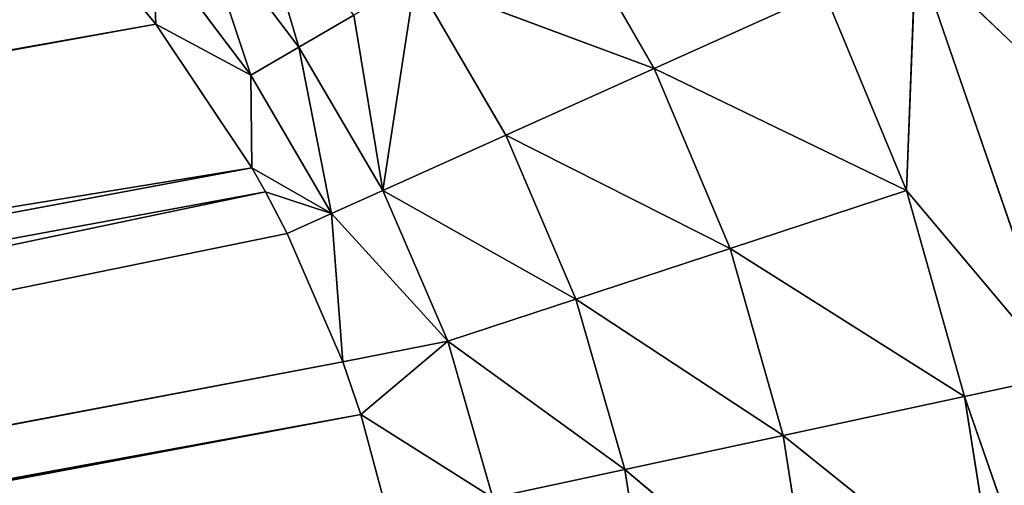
# Model space of a CAD drawing. Extents: x 0 to 500, y 0 to 420.
# Tile 261 of 266: x 467.4 to 470.51, y 315.98 to 317.45. Entities that reach past the tile are written whole.
import ezdxf

# ---------------------------------------------------------------- set-up
doc = ezdxf.new("R2010")
doc.units = 0
doc.header["$LTSCALE"] = 25.4
doc.layers.get('0').update_dxf_attribs({"linetype": 'CONTINUOUS'})

# ---------------------------------------------------------------- blocks, each defined once
blk = doc.blocks.new('5902539864175_-_S_STL')
at = {"color": 0}
for p, q in [((470.2296, 102.4065, 102.3308), (470.8118, 102.5733, 102.888)), ((470.2296, 102.4065, 102.3308), (470.8118, 102.5733, 102.888)), ((470.2006, 102.2309, 103.0891), (470.6923, 102.4173, 103.6745)), ((470.2006, 102.2309, 103.0891), (470.6923, 102.4173, 103.6745)), ((470.2296, 102.4065, 102.3308), (470.6923, 102.4173, 103.6745)), ((470.2296, 102.4065, 102.3308), (470.6923, 102.4173, 103.6745)), ((470.3841, 102.2352, 103.7407), (470.849, 102.4206, 105.0868)), ((470.3841, 102.2352, 103.7407), (470.849, 102.4206, 105.0868)), ((470.6923, 102.4173, 103.6745), (470.3841, 102.2352, 103.7407)), ((470.6923, 102.4173, 103.6745), (470.3841, 102.2352, 103.7407)), ((470.2006, 102.2309, 103.0891), (470.2296, 102.4065, 102.3308)), ((470.2006, 102.2309, 103.0891), (470.2296, 102.4065, 102.3308)), ((470.2006, 102.2309, 103.0891), (469.4028, 101.7828, 102.7032)), ((470.2006, 102.2309, 103.0891), (469.4028, 101.7828, 102.7032)), ((469.4028, 101.7828, 102.7032), (469.9401, 102.2209, 102.4612)), ((469.4028, 101.7828, 102.7032), (469.9401, 102.2209, 102.4612)), ((469.6431, 101.7984, 103.2725), (470.3841, 102.2352, 103.7407)), ((469.6431, 101.7984, 103.2725), (470.3841, 102.2352, 103.7407)), ((469.6431, 101.7984, 103.2725), (470.2006, 102.2309, 103.0891)), ((469.6431, 101.7984, 103.2725), (470.2006, 102.2309, 103.0891)), ((470.3841, 102.2352, 103.7407), (469.8113, 101.8051, 103.8639)), ((470.3841, 102.2352, 103.7407), (469.8113, 101.8051, 103.8639)), ((469.8113, 101.8051, 103.8639), (470.4891, 102.2337, 104.409)), ((469.8113, 101.8051, 103.8639), (470.4891, 102.2337, 104.409)), ((470.2006, 102.2309, 103.0891), (469.9401, 102.2209, 102.4612)), ((470.2006, 102.2309, 103.0891), (469.9401, 102.2209, 102.4612)), ((470.2006, 102.2309, 103.0891), (470.3841, 102.2352, 103.7407)), ((470.2006, 102.2309, 103.0891), (470.3841, 102.2352, 103.7407)), ((470.3841, 102.2352, 103.7407), (470.4891, 102.2337, 104.409)), ((470.3841, 102.2352, 103.7407), (470.4891, 102.2337, 104.409)), ((469.6431, 101.7984, 103.2725), (468.9344, 101.269, 102.9142)), ((469.6431, 101.7984, 103.2725), (468.9344, 101.269, 102.9142)), ((469.1559, 101.2908, 103.4328), (469.8113, 101.8051, 103.8639)), ((469.1559, 101.2908, 103.4328), (469.8113, 101.8051, 103.8639)), ((469.1559, 101.2908, 103.4328), (469.6431, 101.7984, 103.2725)), ((469.1559, 101.2908, 103.4328), (469.6431, 101.7984, 103.2725)), ((469.8113, 101.8051, 103.8639), (469.3103, 101.3001, 103.9717)), ((469.8113, 101.8051, 103.8639), (469.3103, 101.3001, 103.9717)), ((469.3103, 101.3001, 103.9717), (469.9061, 101.8028, 104.4709)), ((469.3103, 101.3001, 103.9717), (469.9061, 101.8028, 104.4709)), ((469.6431, 101.7984, 103.2725), (469.4028, 101.7828, 102.7032)), ((469.6431, 101.7984, 103.2725), (469.4028, 101.7828, 102.7032)), ((469.6431, 101.7984, 103.2725), (469.8113, 101.8051, 103.8639)), ((469.6431, 101.7984, 103.2725), (469.8113, 101.8051, 103.8639)), ((469.8113, 101.8051, 103.8639), (469.9061, 101.8028, 104.4709)), ((469.8113, 101.8051, 103.8639), (469.9061, 101.8028, 104.4709)), ((469.4028, 101.7828, 102.7032), (468.6477, 101.2349, 102.4221)), ((469.4028, 101.7828, 102.7032), (468.6477, 101.2349, 102.4221)), ((468.9344, 101.269, 102.9142), (469.4028, 101.7828, 102.7032)), ((468.9344, 101.269, 102.9142), (469.4028, 101.7828, 102.7032)), ((469.4028, 101.7828, 102.7032), (469.0925, 101.7584, 102.1628)), ((469.4028, 101.7828, 102.7032), (469.0925, 101.7584, 102.1628)), ((469.1559, 101.2908, 103.4328), (468.5463, 100.6989, 103.0891)), ((469.1559, 101.2908, 103.4328), (468.5463, 100.6989, 103.0891)), ((468.7509, 100.727, 103.566), (469.3103, 101.3001, 103.9717)), ((468.7509, 100.727, 103.566), (469.3103, 101.3001, 103.9717)), ((468.7509, 100.727, 103.566), (469.1559, 101.2908, 103.4328)), ((468.7509, 100.727, 103.566), (469.1559, 101.2908, 103.4328)), ((469.3103, 101.3001, 103.9717), (468.8932, 100.7391, 104.0614)), ((469.3103, 101.3001, 103.9717), (468.8932, 100.7391, 104.0614)), ((469.1559, 101.2908, 103.4328), (468.9344, 101.269, 102.9142)), ((469.1559, 101.2908, 103.4328), (468.9344, 101.269, 102.9142)), ((469.1559, 101.2908, 103.4328), (469.3103, 101.3001, 103.9717)), ((469.1559, 101.2908, 103.4328), (469.3103, 101.3001, 103.9717)), ((469.3103, 101.3001, 103.9717), (469.3964, 101.297, 104.525)), ((469.3103, 101.3001, 103.9717), (469.3964, 101.297, 104.525)), ((468.5463, 100.6989, 103.0891), (468.9344, 101.269, 102.9142)), ((468.5463, 100.6989, 103.0891), (468.9344, 101.269, 102.9142)), ((468.9344, 101.269, 102.9142), (468.6477, 101.2349, 102.4221)), ((468.9344, 101.269, 102.9142), (468.6477, 101.2349, 102.4221)), ((468.6477, 101.2349, 102.4221), (468.5463, 100.6989, 103.0891)), ((468.6477, 101.2349, 102.4221), (468.5463, 100.6989, 103.0891)), ((468.4541, 100.9505, 102.5349), (468.281, 100.6548, 102.6358)), ((468.4541, 100.9505, 102.5349), (468.281, 100.6548, 102.6358)), ((468.4541, 100.9505, 102.5349), (468.5463, 100.6989, 103.0891)), ((468.4541, 100.9505, 102.5349), (468.5463, 100.6989, 103.0891)), ((468.281, 100.6548, 102.6358), (468.119, 100.8976, 102.0931)), ((468.281, 100.6548, 102.6358), (468.119, 100.8976, 102.0931)), ((468.4767, 100.1339, 103.7977), (468.8932, 100.7391, 104.0614)), ((468.4767, 100.1339, 103.7977), (468.8932, 100.7391, 104.0614)), ((468.7509, 100.727, 103.566), (468.8932, 100.7391, 104.0614)), ((468.7509, 100.727, 103.566), (468.8932, 100.7391, 104.0614)), ((468.281, 100.6548, 102.6358), (468.5463, 100.6989, 103.0891)), ((468.281, 100.6548, 102.6358), (468.5463, 100.6989, 103.0891)), ((468.7509, 100.727, 103.566), (468.3843, 100.3993, 103.1621)), ((468.7509, 100.727, 103.566), (468.3843, 100.3993, 103.1621)), ((468.3843, 100.3993, 103.1621), (468.5463, 100.6989, 103.0891)), ((468.3843, 100.3993, 103.1621), (468.5463, 100.6989, 103.0891)), ((468.7509, 100.727, 103.566), (468.4198, 100.1257, 103.6314)), ((468.7509, 100.727, 103.566), (468.4198, 100.1257, 103.6314)), ((468.4767, 100.1339, 103.7977), (468.7509, 100.727, 103.566)), ((468.4767, 100.1339, 103.7977), (468.7509, 100.727, 103.566)), ((468.7509, 100.727, 103.566), (468.5463, 100.6989, 103.0891)), ((468.7509, 100.727, 103.566), (468.5463, 100.6989, 103.0891)), ((468.281, 100.6548, 102.6358), (467.9584, 100.5951, 102.2105)), ((468.281, 100.6548, 102.6358), (467.9584, 100.5951, 102.2105)), ((468.281, 100.6548, 102.6358), (468.1289, 100.3504, 102.7244)), ((468.281, 100.6548, 102.6358), (468.1289, 100.3504, 102.7244)), ((468.281, 100.6548, 102.6358), (468.3843, 100.3993, 103.1621)), ((468.281, 100.6548, 102.6358), (468.3843, 100.3993, 103.1621)), ((468.1289, 100.3504, 102.7244), (467.9584, 100.5951, 102.2105)), ((468.1289, 100.3504, 102.7244), (467.9584, 100.5951, 102.2105)), ((468.1289, 100.3504, 102.7244), (468.3843, 100.3993, 103.1621)), ((468.1289, 100.3504, 102.7244), (468.3843, 100.3993, 103.1621)), ((468.1321, 100.0702, 103.0177), (468.3843, 100.3993, 103.1621)), ((468.1321, 100.0702, 103.0177), (468.3843, 100.3993, 103.1621)), ((468.1751, 100.0794, 103.0941), (468.3843, 100.3993, 103.1621)), ((468.1751, 100.0794, 103.0941), (468.3843, 100.3993, 103.1621)), ((468.244, 100.0936, 103.2253), (468.3843, 100.3993, 103.1621)), ((468.244, 100.0936, 103.2253), (468.3843, 100.3993, 103.1621)), ((468.4198, 100.1257, 103.6314), (468.3843, 100.3993, 103.1621)), ((468.4198, 100.1257, 103.6314), (468.3843, 100.3993, 103.1621)), ((467.818, 100.2842, 102.313), (468.1289, 100.3504, 102.7244)), ((467.818, 100.2842, 102.313), (468.1289, 100.3504, 102.7244)), ((467.8289, 100, 102.5638), (468.1289, 100.3504, 102.7244)), ((467.8289, 100, 102.5638), (468.1289, 100.3504, 102.7244)), ((468.1321, 100.0702, 103.0177), (468.1289, 100.3504, 102.7244)), ((468.1321, 100.0702, 103.0177), (468.1289, 100.3504, 102.7244)), ((467.8289, 100, 102.5638), (467.818, 100.2842, 102.313)), ((467.8289, 100, 102.5638), (467.818, 100.2842, 102.313)), ((468.4767, 100.1339, 103.7977), (468.5661, 100.1425, 104.1318)), ((468.4767, 100.1339, 103.7977), (468.5661, 100.1425, 104.1318)), ((439.6523, 38.4, 109.0782), (468.4767, 100.1339, 103.7977)), ((439.6523, 38.4, 109.0782), (468.4767, 100.1339, 103.7977)), ((439.6523, 38.4, 109.0782), (468.4198, 100.1257, 103.6314)), ((439.6523, 38.4, 109.0782), (468.4198, 100.1257, 103.6314)), ((439.6873, 38.3943, 109.1996), (468.4767, 100.1339, 103.7977)), ((439.6873, 38.3943, 109.1996), (468.4767, 100.1339, 103.7977)), ((468.244, 100.0936, 103.2253), (468.4198, 100.1257, 103.6314)), ((468.244, 100.0936, 103.2253), (468.4198, 100.1257, 103.6314)), ((468.4198, 100.1257, 103.6314), (468.4767, 100.1339, 103.7977)), ((468.4198, 100.1257, 103.6314), (468.4767, 100.1339, 103.7977)), ((468.1751, 100.0794, 103.0941), (439.4025, 38.458, 108.4091)), ((468.1751, 100.0794, 103.0941), (439.4025, 38.458, 108.4091)), ((468.244, 100.0936, 103.2253), (439.6523, 38.4, 109.0782)), ((468.244, 100.0936, 103.2253), (439.6523, 38.4, 109.0782)), ((468.1751, 100.0794, 103.0941), (439.6523, 38.4, 109.0782)), ((468.1751, 100.0794, 103.0941), (439.6523, 38.4, 109.0782)), ((468.1321, 100.0702, 103.0177), (468.1751, 100.0794, 103.0941)), ((468.1321, 100.0702, 103.0177), (468.1751, 100.0794, 103.0941)), ((468.1751, 100.0794, 103.0941), (468.244, 100.0936, 103.2253)), ((468.1751, 100.0794, 103.0941), (468.244, 100.0936, 103.2253)), ((468.1321, 100.0702, 103.0177), (439.0604, 38.5614, 107.7682)), ((468.1321, 100.0702, 103.0177), (439.0604, 38.5614, 107.7682)), ((468.1321, 100.0702, 103.0177), (439.4025, 38.458, 108.4091)), ((468.1321, 100.0702, 103.0177), (439.4025, 38.458, 108.4091)), ((467.8289, 100, 102.5638), (468.1321, 100.0702, 103.0177)), ((467.8289, 100, 102.5638), (468.1321, 100.0702, 103.0177)), ((467.8289, 100, 102.5638), (439.0025, 38.5804, 107.6775)), ((467.8289, 100, 102.5638), (439.0025, 38.5804, 107.6775)), ((467.8289, 100, 102.5638), (439.0604, 38.5614, 107.7682)), ((467.8289, 100, 102.5638), (439.0604, 38.5614, 107.7682)), ((467.616, 99.9472, 102.3062), (467.8289, 100, 102.5638)), ((467.616, 99.9472, 102.3062), (467.8289, 100, 102.5638))]:
    blk.add_line(p, q, dxfattribs=at)
mesh = blk.add_polyface(dxfattribs=at)
corners = [(470.8118, 102.5733, 102.888), (470.5298, 102.5678, 102.1956), (470.2296, 102.4065, 102.3308)]
mesh.append_faces([[corners[k] for k in face] for face in [(0, 1, 2)]], dxfattribs={"color": 0})
mesh = blk.add_polyface(dxfattribs=at)
corners = [(470.6923, 102.4173, 103.6745), (470.8118, 102.5733, 102.888), (470.2296, 102.4065, 102.3308)]
mesh.append_faces([[corners[k] for k in face] for face in [(0, 1, 2)]], dxfattribs={"color": 0})
mesh = blk.add_polyface(dxfattribs=at)
corners = [(470.6923, 102.4173, 103.6745), (470.2296, 102.4065, 102.3308), (470.2006, 102.2309, 103.0891)]
mesh.append_faces([[corners[k] for k in face] for face in [(0, 1, 2)]], dxfattribs={"color": 0})
mesh = blk.add_polyface(dxfattribs=at)
corners = [(470.3841, 102.2352, 103.7407), (470.6923, 102.4173, 103.6745), (470.2006, 102.2309, 103.0891)]
mesh.append_faces([[corners[k] for k in face] for face in [(0, 1, 2)]], dxfattribs={"color": 0})
mesh = blk.add_polyface(dxfattribs=at)
corners = [(470.849, 102.4206, 105.0868), (470.6923, 102.4173, 103.6745), (470.3841, 102.2352, 103.7407)]
mesh.append_faces([[corners[k] for k in face] for face in [(0, 1, 2)]], dxfattribs={"color": 0})
mesh = blk.add_polyface(dxfattribs=at)
corners = [(470.849, 102.4206, 105.0868), (470.3841, 102.2352, 103.7407), (470.4891, 102.2337, 104.409)]
mesh.append_faces([[corners[k] for k in face] for face in [(0, 1, 2)]], dxfattribs={"color": 0})
mesh = blk.add_polyface(dxfattribs=at)
corners = [(470.2006, 102.2309, 103.0891), (470.2296, 102.4065, 102.3308), (469.9401, 102.2209, 102.4612)]
mesh.append_faces([[corners[k] for k in face] for face in [(0, 1, 2)]], dxfattribs={"color": 0})
mesh = blk.add_polyface(dxfattribs=at)
corners = [(469.4028, 101.7828, 102.7032), (469.9401, 102.2209, 102.4612), (469.0925, 101.7584, 102.1628)]
mesh.append_faces([[corners[k] for k in face] for face in [(0, 1, 2)]], dxfattribs={"color": 0})
mesh = blk.add_polyface(dxfattribs=at)
corners = [(469.6431, 101.7984, 103.2725), (470.2006, 102.2309, 103.0891), (469.4028, 101.7828, 102.7032)]
mesh.append_faces([[corners[k] for k in face] for face in [(0, 1, 2)]], dxfattribs={"color": 0})
mesh = blk.add_polyface(dxfattribs=at)
corners = [(470.2006, 102.2309, 103.0891), (469.9401, 102.2209, 102.4612), (469.4028, 101.7828, 102.7032)]
mesh.append_faces([[corners[k] for k in face] for face in [(0, 1, 2)]], dxfattribs={"color": 0})
mesh = blk.add_polyface(dxfattribs=at)
corners = [(470.3841, 102.2352, 103.7407), (470.2006, 102.2309, 103.0891), (469.6431, 101.7984, 103.2725)]
mesh.append_faces([[corners[k] for k in face] for face in [(0, 1, 2)]], dxfattribs={"color": 0})
mesh = blk.add_polyface(dxfattribs=at)
corners = [(469.8113, 101.8051, 103.8639), (470.3841, 102.2352, 103.7407), (469.6431, 101.7984, 103.2725)]
mesh.append_faces([[corners[k] for k in face] for face in [(0, 1, 2)]], dxfattribs={"color": 0})
mesh = blk.add_polyface(dxfattribs=at)
corners = [(470.4891, 102.2337, 104.409), (470.3841, 102.2352, 103.7407), (469.8113, 101.8051, 103.8639)]
mesh.append_faces([[corners[k] for k in face] for face in [(0, 1, 2)]], dxfattribs={"color": 0})
mesh = blk.add_polyface(dxfattribs=at)
corners = [(469.9061, 101.8028, 104.4709), (470.4891, 102.2337, 104.409), (469.8113, 101.8051, 103.8639)]
mesh.append_faces([[corners[k] for k in face] for face in [(0, 1, 2)]], dxfattribs={"color": 0})
mesh = blk.add_polyface(dxfattribs=at)
corners = [(469.1559, 101.2908, 103.4328), (469.6431, 101.7984, 103.2725), (468.9344, 101.269, 102.9142)]
mesh.append_faces([[corners[k] for k in face] for face in [(0, 1, 2)]], dxfattribs={"color": 0})
mesh = blk.add_polyface(dxfattribs=at)
corners = [(469.6431, 101.7984, 103.2725), (469.4028, 101.7828, 102.7032), (468.9344, 101.269, 102.9142)]
mesh.append_faces([[corners[k] for k in face] for face in [(0, 1, 2)]], dxfattribs={"color": 0})
mesh = blk.add_polyface(dxfattribs=at)
corners = [(469.8113, 101.8051, 103.8639), (469.6431, 101.7984, 103.2725), (469.1559, 101.2908, 103.4328)]
mesh.append_faces([[corners[k] for k in face] for face in [(0, 1, 2)]], dxfattribs={"color": 0})
mesh = blk.add_polyface(dxfattribs=at)
corners = [(469.3103, 101.3001, 103.9717), (469.8113, 101.8051, 103.8639), (469.1559, 101.2908, 103.4328)]
mesh.append_faces([[corners[k] for k in face] for face in [(0, 1, 2)]], dxfattribs={"color": 0})
mesh = blk.add_polyface(dxfattribs=at)
corners = [(469.9061, 101.8028, 104.4709), (469.8113, 101.8051, 103.8639), (469.3103, 101.3001, 103.9717)]
mesh.append_faces([[corners[k] for k in face] for face in [(0, 1, 2)]], dxfattribs={"color": 0})
mesh = blk.add_polyface(dxfattribs=at)
corners = [(469.3964, 101.297, 104.525), (469.9061, 101.8028, 104.4709), (469.3103, 101.3001, 103.9717)]
mesh.append_faces([[corners[k] for k in face] for face in [(0, 1, 2)]], dxfattribs={"color": 0})
mesh = blk.add_polyface(dxfattribs=at)
corners = [(468.9344, 101.269, 102.9142), (469.4028, 101.7828, 102.7032), (468.6477, 101.2349, 102.4221)]
mesh.append_faces([[corners[k] for k in face] for face in [(0, 1, 2)]], dxfattribs={"color": 0})
mesh = blk.add_polyface(dxfattribs=at)
corners = [(469.4028, 101.7828, 102.7032), (469.0925, 101.7584, 102.1628), (468.6477, 101.2349, 102.4221)]
mesh.append_faces([[corners[k] for k in face] for face in [(0, 1, 2)]], dxfattribs={"color": 0})
mesh = blk.add_polyface(dxfattribs=at)
corners = [(469.1559, 101.2908, 103.4328), (468.5463, 100.6989, 103.0891), (468.7509, 100.727, 103.566)]
mesh.append_faces([[corners[k] for k in face] for face in [(0, 1, 2)]], dxfattribs={"color": 0})
mesh = blk.add_polyface(dxfattribs=at)
corners = [(469.1559, 101.2908, 103.4328), (468.9344, 101.269, 102.9142), (468.5463, 100.6989, 103.0891)]
mesh.append_faces([[corners[k] for k in face] for face in [(0, 1, 2)]], dxfattribs={"color": 0})
mesh = blk.add_polyface(dxfattribs=at)
corners = [(469.3103, 101.3001, 103.9717), (469.1559, 101.2908, 103.4328), (468.7509, 100.727, 103.566)]
mesh.append_faces([[corners[k] for k in face] for face in [(0, 1, 2)]], dxfattribs={"color": 0})
mesh = blk.add_polyface(dxfattribs=at)
corners = [(469.3103, 101.3001, 103.9717), (468.7509, 100.727, 103.566), (468.8932, 100.7391, 104.0614)]
mesh.append_faces([[corners[k] for k in face] for face in [(0, 1, 2)]], dxfattribs={"color": 0})
mesh = blk.add_polyface(dxfattribs=at)
corners = [(469.3103, 101.3001, 103.9717), (468.8932, 100.7391, 104.0614), (469.3964, 101.297, 104.525)]
mesh.append_faces([[corners[k] for k in face] for face in [(0, 1, 2)]], dxfattribs={"color": 0})
mesh = blk.add_polyface(dxfattribs=at)
corners = [(468.9344, 101.269, 102.9142), (468.6477, 101.2349, 102.4221), (468.5463, 100.6989, 103.0891)]
mesh.append_faces([[corners[k] for k in face] for face in [(0, 1, 2)]], dxfattribs={"color": 0})
mesh = blk.add_polyface(dxfattribs=at)
corners = [(468.6477, 101.2349, 102.4221), (468.4541, 100.9505, 102.5349), (468.5463, 100.6989, 103.0891)]
mesh.append_faces([[corners[k] for k in face] for face in [(0, 1, 2)]], dxfattribs={"color": 0})
mesh = blk.add_polyface(dxfattribs=at)
corners = [(468.4541, 100.9505, 102.5349), (468.119, 100.8976, 102.0931), (468.281, 100.6548, 102.6358)]
mesh.append_faces([[corners[k] for k in face] for face in [(0, 1, 2)]], dxfattribs={"color": 0})
mesh = blk.add_polyface(dxfattribs=at)
corners = [(468.4541, 100.9505, 102.5349), (468.281, 100.6548, 102.6358), (468.5463, 100.6989, 103.0891)]
mesh.append_faces([[corners[k] for k in face] for face in [(0, 1, 2)]], dxfattribs={"color": 0})
mesh = blk.add_polyface(dxfattribs=at)
corners = [(468.119, 100.8976, 102.0931), (467.9584, 100.5951, 102.2105), (468.281, 100.6548, 102.6358)]
mesh.append_faces([[corners[k] for k in face] for face in [(0, 1, 2)]], dxfattribs={"color": 0})
mesh = blk.add_polyface(dxfattribs=at)
corners = [(468.8932, 100.7391, 104.0614), (468.7509, 100.727, 103.566), (468.4767, 100.1339, 103.7977)]
mesh.append_faces([[corners[k] for k in face] for face in [(0, 1, 2)]], dxfattribs={"color": 0})
mesh = blk.add_polyface(dxfattribs=at)
corners = [(468.8932, 100.7391, 104.0614), (468.4767, 100.1339, 103.7977), (468.5661, 100.1425, 104.1318)]
mesh.append_faces([[corners[k] for k in face] for face in [(0, 1, 2)]], dxfattribs={"color": 0})
mesh = blk.add_polyface(dxfattribs=at)
corners = [(468.5463, 100.6989, 103.0891), (468.281, 100.6548, 102.6358), (468.3843, 100.3993, 103.1621)]
mesh.append_faces([[corners[k] for k in face] for face in [(0, 1, 2)]], dxfattribs={"color": 0})
mesh = blk.add_polyface(dxfattribs=at)
corners = [(468.7509, 100.727, 103.566), (468.3843, 100.3993, 103.1621), (468.4198, 100.1257, 103.6314)]
mesh.append_faces([[corners[k] for k in face] for face in [(0, 1, 2)]], dxfattribs={"color": 0})
mesh = blk.add_polyface(dxfattribs=at)
corners = [(468.7509, 100.727, 103.566), (468.5463, 100.6989, 103.0891), (468.3843, 100.3993, 103.1621)]
mesh.append_faces([[corners[k] for k in face] for face in [(0, 1, 2)]], dxfattribs={"color": 0})
mesh = blk.add_polyface(dxfattribs=at)
corners = [(468.7509, 100.727, 103.566), (468.4198, 100.1257, 103.6314), (468.4767, 100.1339, 103.7977)]
mesh.append_faces([[corners[k] for k in face] for face in [(0, 1, 2)]], dxfattribs={"color": 0})
mesh = blk.add_polyface(dxfattribs=at)
corners = [(468.281, 100.6548, 102.6358), (467.9584, 100.5951, 102.2105), (468.1289, 100.3504, 102.7244)]
mesh.append_faces([[corners[k] for k in face] for face in [(0, 1, 2)]], dxfattribs={"color": 0})
mesh = blk.add_polyface(dxfattribs=at)
corners = [(468.281, 100.6548, 102.6358), (468.1289, 100.3504, 102.7244), (468.3843, 100.3993, 103.1621)]
mesh.append_faces([[corners[k] for k in face] for face in [(0, 1, 2)]], dxfattribs={"color": 0})
mesh = blk.add_polyface(dxfattribs=at)
corners = [(467.9584, 100.5951, 102.2105), (467.818, 100.2842, 102.313), (468.1289, 100.3504, 102.7244)]
mesh.append_faces([[corners[k] for k in face] for face in [(0, 1, 2)]], dxfattribs={"color": 0})
mesh = blk.add_polyface(dxfattribs=at)
corners = [(468.3843, 100.3993, 103.1621), (468.1289, 100.3504, 102.7244), (468.1321, 100.0702, 103.0177)]
mesh.append_faces([[corners[k] for k in face] for face in [(0, 1, 2)]], dxfattribs={"color": 0})
mesh = blk.add_polyface(dxfattribs=at)
corners = [(468.3843, 100.3993, 103.1621), (468.1321, 100.0702, 103.0177), (468.1751, 100.0794, 103.0941)]
mesh.append_faces([[corners[k] for k in face] for face in [(0, 1, 2)]], dxfattribs={"color": 0})
mesh = blk.add_polyface(dxfattribs=at)
corners = [(468.3843, 100.3993, 103.1621), (468.1751, 100.0794, 103.0941), (468.244, 100.0936, 103.2253)]
mesh.append_faces([[corners[k] for k in face] for face in [(0, 1, 2)]], dxfattribs={"color": 0})
mesh = blk.add_polyface(dxfattribs=at)
corners = [(468.3843, 100.3993, 103.1621), (468.244, 100.0936, 103.2253), (468.4198, 100.1257, 103.6314)]
mesh.append_faces([[corners[k] for k in face] for face in [(0, 1, 2)]], dxfattribs={"color": 0})
mesh = blk.add_polyface(dxfattribs=at)
corners = [(468.1289, 100.3504, 102.7244), (467.818, 100.2842, 102.313), (467.8289, 100, 102.5638)]
mesh.append_faces([[corners[k] for k in face] for face in [(0, 1, 2)]], dxfattribs={"color": 0})
mesh = blk.add_polyface(dxfattribs=at)
corners = [(468.1289, 100.3504, 102.7244), (467.8289, 100, 102.5638), (468.1321, 100.0702, 103.0177)]
mesh.append_faces([[corners[k] for k in face] for face in [(0, 1, 2)]], dxfattribs={"color": 0})
mesh = blk.add_polyface(dxfattribs=at)
corners = [(467.818, 100.2842, 102.313), (467.616, 99.9472, 102.3062), (467.8289, 100, 102.5638)]
mesh.append_faces([[corners[k] for k in face] for face in [(0, 1, 2)]], dxfattribs={"color": 0})
mesh = blk.add_polyface(dxfattribs=at)
corners = [(468.5661, 100.1425, 104.1318), (468.4767, 100.1339, 103.7977), (439.6873, 38.3943, 109.1996)]
mesh.append_faces([[corners[k] for k in face] for face in [(0, 1, 2)]], dxfattribs={"color": 0})
mesh = blk.add_polyface(dxfattribs=at)
corners = [(468.4767, 100.1339, 103.7977), (468.4198, 100.1257, 103.6314), (439.6523, 38.4, 109.0782)]
mesh.append_faces([[corners[k] for k in face] for face in [(0, 1, 2)]], dxfattribs={"color": 0})
mesh = blk.add_polyface(dxfattribs=at)
corners = [(468.4767, 100.1339, 103.7977), (439.6523, 38.4, 109.0782), (439.6873, 38.3943, 109.1996)]
mesh.append_faces([[corners[k] for k in face] for face in [(0, 1, 2)]], dxfattribs={"color": 0})
mesh = blk.add_polyface(dxfattribs=at)
corners = [(468.4198, 100.1257, 103.6314), (468.244, 100.0936, 103.2253), (439.6523, 38.4, 109.0782)]
mesh.append_faces([[corners[k] for k in face] for face in [(0, 1, 2)]], dxfattribs={"color": 0})
mesh = blk.add_polyface(dxfattribs=at)
corners = [(468.1751, 100.0794, 103.0941), (439.4025, 38.458, 108.4091), (439.6523, 38.4, 109.0782)]
mesh.append_faces([[corners[k] for k in face] for face in [(0, 1, 2)]], dxfattribs={"color": 0})
mesh = blk.add_polyface(dxfattribs=at)
corners = [(468.1751, 100.0794, 103.0941), (468.1321, 100.0702, 103.0177), (439.4025, 38.458, 108.4091)]
mesh.append_faces([[corners[k] for k in face] for face in [(0, 1, 2)]], dxfattribs={"color": 0})
mesh = blk.add_polyface(dxfattribs=at)
corners = [(468.244, 100.0936, 103.2253), (468.1751, 100.0794, 103.0941), (439.6523, 38.4, 109.0782)]
mesh.append_faces([[corners[k] for k in face] for face in [(0, 1, 2)]], dxfattribs={"color": 0})
mesh = blk.add_polyface(dxfattribs=at)
corners = [(468.1321, 100.0702, 103.0177), (439.0604, 38.5614, 107.7682), (439.4025, 38.458, 108.4091)]
mesh.append_faces([[corners[k] for k in face] for face in [(0, 1, 2)]], dxfattribs={"color": 0})
mesh = blk.add_polyface(dxfattribs=at)
corners = [(468.1321, 100.0702, 103.0177), (467.8289, 100, 102.5638), (439.0604, 38.5614, 107.7682)]
mesh.append_faces([[corners[k] for k in face] for face in [(0, 1, 2)]], dxfattribs={"color": 0})
mesh = blk.add_polyface(dxfattribs=at)
corners = [(467.8289, 100, 102.5638), (439.0025, 38.5804, 107.6775), (439.0604, 38.5614, 107.7682)]
mesh.append_faces([[corners[k] for k in face] for face in [(0, 1, 2)]], dxfattribs={"color": 0})
mesh = blk.add_polyface(dxfattribs=at)
corners = [(467.8289, 100, 102.5638), (467.616, 99.9472, 102.3062), (439.0025, 38.5804, 107.6775)]
mesh.append_faces([[corners[k] for k in face] for face in [(0, 1, 2)]], dxfattribs={"color": 0})
mesh = blk.add_polyface(dxfattribs=at)
corners = [(467.616, 99.9472, 102.3062), (467.3617, 99.8813, 102.0423), (439.0025, 38.5804, 107.6775)]
mesh.append_faces([[corners[k] for k in face] for face in [(0, 1, 2)]], dxfattribs={"color": 0})

msp = doc.modelspace()

# ---------------------------------------------------------------- block references
at = {"color": 254, "extrusion": (0, -1, -5.55112e-17)}
msp.add_blockref('5902539864175_-_S_STL', (0, 0, -420), dxfattribs=at)

doc.saveas('drawing.dxf')
